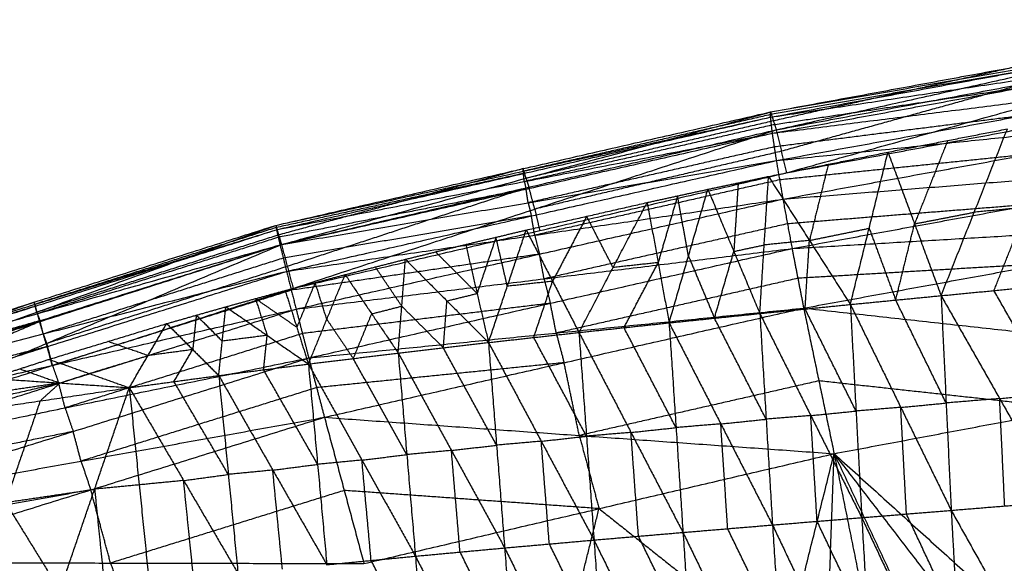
# Model space of a CAD drawing. Header units: millimetres. Extents: x -106 to 110, y -96 to 120.
# Tile 426 of 656: x -30.02 to -20.27, y 112.53 to 117.91. Entities that reach past the tile are written whole.
import ezdxf

# ---------------------------------------------------------------- set-up
doc = ezdxf.new("R2010")
doc.units = ezdxf.units.MM
doc.header["$MEASUREMENT"] = 0
doc.layers.add('Default', color=7, linetype='Continuous', true_color=0x000000)

msp = doc.modelspace()

# ---------------------------------------------------------------- linework, layer by layer
at = {"layer": 'Default'}
for points in [[(-22.5862, 116.9939, 11.6119), (-20.1116, 117.4506, 11.6521), (-17.6369, 117.9072, 11.6923)], [(-22.5294, 116.8176, 10.9329), (-20.0832, 117.3624, 11.3126), (-17.6369, 117.9072, 11.6923)], [(-22.5891, 116.9419, 12.0242), (-20.1186, 117.3957, 12.0546), (-17.648, 117.8495, 12.0849)], [(-22.5862, 116.9939, 11.6119), (-20.1171, 117.4217, 11.8484), (-17.648, 117.8495, 12.0849)], [(-22.5891, 116.9419, 12.0242), (-20.1169, 117.3128, 12.2615), (-17.6447, 117.6836, 12.4988)], [(-22.571, 116.7829, 12.4591), (-20.1079, 117.2333, 12.4789), (-17.6447, 117.6836, 12.4988)], [(-22.5294, 116.8176, 10.9329), (-20.0554, 117.2777, 10.9893), (-17.5813, 117.7378, 11.0458)], [(-22.4303, 116.3916, 10.4628), (-20.0058, 117.0647, 10.7543), (-17.5813, 117.7378, 11.0458)], [(-20.1186, 117.3957, 12.0546), (-21.3531, 117.1818, 11.9363), (-22.5877, 116.9679, 11.8181)], [(-22.571, 116.7829, 12.4591), (-20.0979, 117.0946, 12.6829), (-17.6247, 117.4064, 12.9066)], [(-20.1116, 117.4506, 11.6521), (-21.3347, 117.1782, 11.4622), (-22.5578, 116.9058, 11.2724)], [(-22.53, 116.5126, 12.888), (-20.0773, 116.9595, 12.8973), (-17.6247, 117.4064, 12.9066)], [(-20.0554, 117.2777, 10.9893), (-21.2676, 116.9412, 10.8436), (-22.4799, 116.6046, 10.6978)], [(-22.4303, 116.3916, 10.4628), (-19.9651, 116.8522, 10.5306), (-17.5, 117.3128, 10.5984)], [(-20.1079, 117.2333, 12.4789), (-21.344, 117.0478, 12.3603), (-22.5801, 116.8624, 12.2417)], [(-27.4842, 115.8717, 11.5157), (-25.0352, 116.4328, 11.5638), (-22.5862, 116.9939, 11.6119)], [(-27.4286, 115.6822, 10.8064), (-25.0074, 116.338, 11.2092), (-22.5862, 116.9939, 11.6119)], [(-22.5891, 116.9419, 12.0242), (-22.5877, 116.9679, 11.8181), (-22.5862, 116.9939, 11.6119)], [(-22.5862, 116.9939, 11.6119), (-22.5578, 116.9058, 11.2724), (-22.5294, 116.8176, 10.9329)], [(-22.53, 116.5126, 12.888), (-20.0581, 116.7657, 13.0829), (-17.5863, 117.0187, 13.2777)], [(-22.4645, 116.1312, 13.2789), (-20.0254, 116.5749, 13.2783), (-17.5863, 117.0187, 13.2777)], [(-27.4842, 115.8717, 11.5157), (-25.0366, 116.4068, 11.77), (-22.5891, 116.9419, 12.0242)], [(-27.4772, 115.8282, 11.9484), (-25.0331, 116.3851, 11.9863), (-22.5891, 116.9419, 12.0242)], [(-22.5877, 116.9679, 11.8181), (-23.8122, 116.6874, 11.794), (-25.0366, 116.4068, 11.77)], [(-22.5578, 116.9058, 11.2724), (-23.7826, 116.6219, 11.2408), (-25.0074, 116.338, 11.2092)], [(-22.5891, 116.9419, 12.0242), (-22.5801, 116.8624, 12.2417), (-22.571, 116.7829, 12.4591)], [(-20.0773, 116.9595, 12.8973), (-21.3139, 116.8036, 12.7855), (-22.5505, 116.6478, 12.6736)], [(-27.4772, 115.8282, 11.9484), (-25.0241, 116.3055, 12.2038), (-22.571, 116.7829, 12.4591)], [(-27.4426, 115.6781, 12.4059), (-25.0068, 116.2305, 12.4325), (-22.571, 116.7829, 12.4591)], [(-27.4286, 115.6822, 10.8064), (-24.979, 116.2499, 10.8696), (-22.5294, 116.8176, 10.9329)], [(-27.3131, 115.2476, 10.3195), (-24.9212, 116.0326, 10.6262), (-22.5294, 116.8176, 10.9329)], [(-22.5801, 116.8624, 12.2417), (-23.8021, 116.584, 12.2227), (-25.0241, 116.3055, 12.2038)], [(-22.571, 116.7829, 12.4591), (-22.5505, 116.6478, 12.6736), (-22.53, 116.5126, 12.888)], [(-22.5294, 116.8176, 10.9329), (-22.4799, 116.6046, 10.6978), (-22.4303, 116.3916, 10.4628)], [(-21.4241, 116.5966, 10.4932), (-20.8329, 116.7116, 10.5101), (-20.2416, 116.8265, 10.5269)], [(-20.8982, 115.1761, 9.1457), (-20.5699, 116.0013, 9.8363), (-20.2416, 116.8265, 10.5269)], [(-20.8329, 116.7116, 10.5101), (-20.997, 116.299, 10.1648), (-21.1611, 115.8864, 9.8194)], [(-22.5505, 116.6478, 12.6736), (-23.7684, 116.3716, 12.6603), (-24.9863, 116.0954, 12.647)], [(-22.4799, 116.6046, 10.6978), (-23.7006, 116.3186, 10.662), (-24.9212, 116.0326, 10.6262)], [(-22.6063, 116.3557, 10.4561), (-22.0152, 116.4762, 10.4747), (-21.4241, 116.5966, 10.4932)], [(-21.7966, 115.0887, 9.207), (-21.6103, 115.8427, 9.8501), (-21.4241, 116.5966, 10.4932)], [(-21.4241, 116.5966, 10.4932), (-21.1611, 115.8864, 9.8194), (-20.8982, 115.1761, 9.1457)], [(-27.4426, 115.6781, 12.4059), (-24.9863, 116.0954, 12.647), (-22.53, 116.5126, 12.888)], [(-27.3784, 115.4165, 12.8582), (-24.9542, 115.9646, 12.8731), (-22.53, 116.5126, 12.888)], [(-22.53, 116.5126, 12.888), (-22.4972, 116.3219, 13.0834), (-22.4645, 116.1312, 13.2789)], [(-20.0254, 116.5749, 13.2783), (-21.2613, 116.4484, 13.1809), (-22.4972, 116.3219, 13.0834)], [(-22.4645, 116.1312, 13.2789), (-19.9964, 116.3282, 13.4298), (-17.5283, 116.5252, 13.5807)], [(-22.374, 115.6422, 13.599), (-19.9512, 116.0837, 13.5899), (-17.5283, 116.5252, 13.5807)], [(-25.0352, 116.4328, 11.5638), (-26.2458, 116.1049, 11.3624), (-27.4564, 115.7769, 11.1611)], [(-27.3131, 115.2476, 10.3195), (-24.8717, 115.8196, 10.3911), (-22.4303, 116.3916, 10.4628)], [(-25.0366, 116.4068, 11.77), (-25.0359, 116.4198, 11.6669), (-25.0352, 116.4328, 11.5638)], [(-25.0366, 116.4068, 11.77), (-25.0349, 116.3959, 11.8781), (-25.0331, 116.3851, 11.9863)], [(-25.0074, 116.338, 11.2092), (-25.0213, 116.3854, 11.3865), (-25.0352, 116.4328, 11.5638)], [(-22.0152, 116.4762, 10.4747), (-22.1083, 116.0992, 10.1531), (-22.2014, 115.7222, 9.8315)], [(-25.0331, 116.3851, 11.9863), (-26.2569, 116.1175, 11.8592), (-27.4807, 115.8499, 11.7321)], [(-25.0241, 116.3055, 12.2038), (-25.0286, 116.3453, 12.095), (-25.0331, 116.3851, 11.9863)], [(-25.0241, 116.3055, 12.2038), (-25.0155, 116.268, 12.3181), (-25.0068, 116.2305, 12.4325)], [(-25.0074, 116.338, 11.2092), (-24.9932, 116.294, 11.0394), (-24.979, 116.2499, 10.8696)], [(-22.4972, 116.3219, 13.0834), (-23.7093, 116.0479, 13.076), (-24.9215, 115.7739, 13.0686)], [(-23.2073, 116.2284, 10.4366), (-22.9068, 116.2921, 10.4464), (-22.6063, 116.3557, 10.4561)], [(-22.6928, 114.9992, 9.269), (-22.6495, 115.6775, 9.8626), (-22.6063, 116.3557, 10.4561)], [(-22.6063, 116.3557, 10.4561), (-22.2014, 115.7222, 9.8315), (-21.7966, 115.0887, 9.207)], [(-25.0068, 116.2305, 12.4325), (-26.2333, 115.9918, 12.3048), (-27.4599, 115.7531, 12.1771)], [(-24.979, 116.2499, 10.8696), (-26.1749, 115.8574, 10.7163), (-27.3708, 115.4649, 10.563)], [(-24.9863, 116.0954, 12.647), (-24.9965, 116.1629, 12.5397), (-25.0068, 116.2305, 12.4325)], [(-24.9212, 116.0326, 10.6262), (-24.9501, 116.1413, 10.7479), (-24.979, 116.2499, 10.8696)], [(-23.8079, 116.0977, 10.417), (-23.5076, 116.1631, 10.4268), (-23.2073, 116.2284, 10.4366)], [(-23.5909, 114.9068, 9.3337), (-23.3991, 115.5676, 9.8852), (-23.2073, 116.2284, 10.4366)], [(-23.2073, 116.2284, 10.4366), (-22.9501, 115.6138, 9.8528), (-22.6928, 114.9992, 9.269)], [(-22.9068, 116.2921, 10.4464), (-22.9284, 115.953, 10.1496), (-22.9501, 115.6138, 9.8528)], [(-27.3784, 115.4165, 12.8582), (-24.9215, 115.7739, 13.0686), (-22.4645, 116.1312, 13.2789)], [(-27.2837, 115.0426, 13.2717), (-24.8741, 115.5869, 13.2753), (-22.4645, 116.1312, 13.2789)], [(-23.5076, 116.1631, 10.4268), (-23.6035, 115.8327, 10.1511), (-23.6994, 115.5023, 9.8753)], [(-23.3991, 115.5676, 9.8852), (-23.4533, 115.8653, 10.156), (-23.5076, 116.1631, 10.4268)], [(-22.4645, 116.1312, 13.2789), (-22.4193, 115.8867, 13.4389), (-22.374, 115.6422, 13.599)], [(-25.0059, 115.8252, 10.3788), (-24.4069, 115.9614, 10.3979), (-23.8079, 116.0977, 10.417)], [(-24.9863, 116.0954, 12.647), (-24.9702, 116.03, 12.7601), (-24.9542, 115.9646, 12.8731)], [(-24.9212, 116.0326, 10.6262), (-24.8965, 115.9261, 10.5087), (-24.8717, 115.8196, 10.3911)], [(-24.4834, 114.8116, 9.402), (-24.1456, 115.4547, 9.9095), (-23.8079, 116.0977, 10.417)], [(-23.8079, 116.0977, 10.417), (-23.6994, 115.5023, 9.8753), (-23.5909, 114.9068, 9.3337)], [(-19.9512, 116.0837, 13.5899), (-21.1852, 115.9852, 13.5144), (-22.4193, 115.8867, 13.4389)], [(-20.0464, 116.0515, 9.8005), (-20.3081, 116.0264, 9.8184), (-20.5699, 116.0013, 9.8363)], [(-20.3746, 115.2263, 9.1099), (-20.2105, 115.6389, 9.4552), (-20.0464, 116.0515, 9.8005)], [(-24.9542, 115.9646, 12.8731), (-26.1823, 115.756, 12.7526), (-27.4105, 115.5473, 12.6321)], [(-24.9215, 115.7739, 13.0686), (-24.9378, 115.8692, 12.9708), (-24.9542, 115.9646, 12.8731)], [(-24.4069, 115.9614, 10.3979), (-24.5758, 115.6399, 10.1442), (-24.7446, 115.3184, 9.8904)], [(-24.1456, 115.4547, 9.9095), (-24.2763, 115.7081, 10.1537), (-24.4069, 115.9614, 10.3979)], [(-22.374, 115.6422, 13.599), (-19.9121, 115.788, 13.693), (-17.4501, 115.9338, 13.787)], [(-22.2586, 115.0526, 13.8183), (-19.8544, 115.4932, 13.8026), (-17.4501, 115.9338, 13.787)], [(-21.1611, 115.8864, 9.8194), (-20.8655, 115.9439, 9.8279), (-20.5699, 116.0013, 9.8363)], [(-32.2682, 114.3515, 11.5738), (-29.8762, 115.1116, 11.5447), (-27.4842, 115.8717, 11.5157)], [(-32.2682, 114.3515, 11.5738), (-29.8727, 115.0898, 11.7611), (-27.4772, 115.8282, 11.9484)], [(-32.2492, 114.3164, 11.9998), (-29.8632, 115.0723, 11.9741), (-27.4772, 115.8282, 11.9484)], [(-32.2177, 114.1537, 10.8753), (-29.851, 115.0127, 11.1955), (-27.4842, 115.8717, 11.5157)], [(-27.4807, 115.8499, 11.7321), (-28.6767, 115.4699, 11.7466), (-29.8727, 115.0898, 11.7611)], [(-27.4842, 115.8717, 11.5157), (-27.4807, 115.8499, 11.7321), (-27.4772, 115.8282, 11.9484)], [(-27.4842, 115.8717, 11.5157), (-27.4564, 115.7769, 11.1611), (-27.4286, 115.6822, 10.8064)], [(-27.4772, 115.8282, 11.9484), (-27.4599, 115.7531, 12.1771), (-27.4426, 115.6781, 12.4059)], [(-25.6046, 115.6826, 10.3609), (-25.3052, 115.7539, 10.3699), (-25.0059, 115.8252, 10.3788)], [(-25.3791, 114.7123, 9.4761), (-25.1925, 115.2687, 9.9275), (-25.0059, 115.8252, 10.3788)], [(-25.0059, 115.8252, 10.3788), (-24.7446, 115.3184, 9.8904), (-24.4834, 114.8116, 9.402)], [(-22.4193, 115.8867, 13.4389), (-23.6241, 115.6145, 13.4371), (-24.8288, 115.3424, 13.4353)], [(-22.2014, 115.7222, 9.8315), (-21.9059, 115.7825, 9.8408), (-21.6103, 115.8427, 9.8501)], [(-21.6103, 115.8427, 9.8501), (-21.4789, 115.4876, 9.5132), (-21.3474, 115.1324, 9.1763)], [(-21.3474, 115.1324, 9.1763), (-21.2543, 115.5094, 9.4979), (-21.1611, 115.8864, 9.8194)], [(-27.4564, 115.7769, 11.1611), (-28.6537, 115.3948, 11.1783), (-29.851, 115.0127, 11.1955)], [(-27.4599, 115.7531, 12.1771), (-28.6529, 115.3752, 12.19), (-29.8459, 114.9973, 12.2029)], [(-25.3052, 115.7539, 10.3699), (-25.3985, 115.4757, 10.1442), (-25.4918, 115.1974, 9.9185)], [(-25.1925, 115.2687, 9.9275), (-25.2489, 115.5113, 10.1487), (-25.3052, 115.7539, 10.3699)], [(-24.9215, 115.7739, 13.0686), (-24.8978, 115.6804, 13.1719), (-24.8741, 115.5869, 13.2753)], [(-22.2014, 115.7222, 9.8315), (-22.4255, 115.6999, 9.8471), (-22.6495, 115.6775, 9.8626)], [(-22.2447, 115.044, 9.238), (-22.2231, 115.3831, 9.5348), (-22.2014, 115.7222, 9.8315)], [(-32.2492, 114.3164, 11.9998), (-29.8459, 114.9973, 12.2029), (-27.4426, 115.6781, 12.4059)], [(-32.2177, 114.1537, 10.8753), (-29.8231, 114.9179, 10.8409), (-27.4286, 115.6822, 10.8064)], [(-32.1963, 114.1776, 12.4501), (-29.8194, 114.9279, 12.428), (-27.4426, 115.6781, 12.4059)], [(-32.0882, 113.7201, 10.3965), (-29.7584, 114.7011, 10.6014), (-27.4286, 115.6822, 10.8064)], [(-27.4426, 115.6781, 12.4059), (-27.4105, 115.5473, 12.6321), (-27.3784, 115.4165, 12.8582)], [(-27.4286, 115.6822, 10.8064), (-27.3708, 115.4649, 10.563), (-27.3131, 115.2476, 10.3195)], [(-27.2837, 115.0426, 13.2717), (-24.8288, 115.3424, 13.4353), (-22.374, 115.6422, 13.599)], [(-27.1583, 114.559, 13.6118), (-24.7662, 115.1006, 13.6054), (-22.374, 115.6422, 13.599)], [(-26.2017, 115.5356, 10.3443), (-25.9031, 115.6091, 10.3526), (-25.6046, 115.6826, 10.3609)], [(-25.6046, 115.6826, 10.3609), (-25.4918, 115.1974, 9.9185), (-25.3791, 114.7123, 9.4761)], [(-23.1419, 114.953, 9.3014), (-23.046, 115.2834, 9.5771), (-22.9501, 115.6138, 9.8528)], [(-22.9501, 115.6138, 9.8528), (-22.7998, 115.6457, 9.8577), (-22.6495, 115.6775, 9.8626)], [(-22.374, 115.6422, 13.599), (-22.3163, 115.3474, 13.7086), (-22.2586, 115.0526, 13.8183)], [(-27.4105, 115.5473, 12.6321), (-28.5989, 115.1722, 12.6431), (-29.7873, 114.7971, 12.6542)], [(-24.8741, 115.5869, 13.2753), (-26.1026, 115.4082, 13.1701), (-27.331, 115.2296, 13.065)], [(-26.7978, 115.3838, 10.3296), (-26.4998, 115.4597, 10.337), (-26.2017, 115.5356, 10.3443)], [(-26.2731, 114.6081, 9.5569), (-26.2374, 115.0718, 9.9506), (-26.2017, 115.5356, 10.3443)], [(-26.2017, 115.5356, 10.3443), (-25.7904, 115.124, 9.9102), (-25.3791, 114.7123, 9.4761)], [(-25.4918, 115.1974, 9.9185), (-25.6975, 115.4033, 10.1355), (-25.9031, 115.6091, 10.3526)], [(-24.8288, 115.3424, 13.4353), (-24.8515, 115.4646, 13.3553), (-24.8741, 115.5869, 13.2753)], [(-23.3991, 115.5676, 9.8852), (-23.2705, 115.2603, 9.5933), (-23.1419, 114.953, 9.3014)], [(-27.3708, 115.4649, 10.563), (-28.5646, 115.083, 10.5822), (-29.7584, 114.7011, 10.6014)], [(-26.2374, 115.0718, 9.9506), (-26.3686, 115.2658, 10.1438), (-26.4998, 115.4597, 10.337)], [(-23.6994, 115.5023, 9.8753), (-23.9225, 115.4785, 9.8924), (-24.1456, 115.4547, 9.9095)], [(-24.0371, 114.8592, 9.3678), (-23.8683, 115.1807, 9.6216), (-23.6994, 115.5023, 9.8753)], [(-19.8544, 115.4932, 13.8026), (-21.0853, 115.4203, 13.7556), (-22.3163, 115.3474, 13.7086)], [(-32.1963, 114.1776, 12.4501), (-29.7873, 114.7971, 12.6542), (-27.3784, 115.4165, 12.8582)], [(-32.1076, 113.9297, 12.8949), (-29.743, 114.6731, 12.8766), (-27.3784, 115.4165, 12.8582)], [(-27.3923, 115.2268, 10.3173), (-27.095, 115.3053, 10.3235), (-26.7978, 115.3838, 10.3296)], [(-27.3784, 115.4165, 12.8582), (-27.331, 115.2296, 13.065), (-27.2837, 115.0426, 13.2717)], [(-27.1618, 114.4993, 9.6464), (-26.9798, 114.9416, 9.988), (-26.7978, 115.3838, 10.3296)], [(-26.7978, 115.3838, 10.3296), (-26.5355, 114.9959, 9.9432), (-26.2731, 114.6081, 9.5569)], [(-24.8288, 115.3424, 13.4353), (-24.7975, 115.2215, 13.5204), (-24.7662, 115.1006, 13.6054)], [(-22.3163, 115.3474, 13.7086), (-23.5124, 115.0766, 13.7118), (-24.7085, 114.8058, 13.715)], [(-32.0882, 113.7201, 10.3965), (-29.7006, 114.4839, 10.358), (-27.3131, 115.2476, 10.3195)], [(-27.331, 115.2296, 13.065), (-28.5133, 114.8579, 13.0741), (-29.6956, 114.4861, 13.0833)], [(-27.9792, 115.0659, 10.3083), (-27.6858, 115.1463, 10.3128), (-27.3923, 115.2268, 10.3173)], [(-27.3923, 115.2268, 10.3173), (-27.277, 114.8631, 9.9819), (-27.1618, 114.4993, 9.6464)], [(-27.095, 115.3053, 10.3235), (-27.186, 115.0842, 10.1527), (-27.277, 114.8631, 9.9819)], [(-26.9798, 114.9416, 9.988), (-27.0374, 115.1234, 10.1557), (-27.095, 115.3053, 10.3235)], [(-24.7446, 115.3184, 9.8904), (-24.9686, 115.2936, 9.9089), (-25.1925, 115.2687, 9.9275)], [(-24.9313, 114.762, 9.439), (-24.838, 115.0402, 9.6647), (-24.7446, 115.3184, 9.8904)], [(-20.8982, 115.1761, 9.1457), (-20.3746, 115.2263, 9.1099), (-19.8511, 115.2764, 9.0742)], [(-19.7948, 114.2071, 8.3812), (-20.0847, 114.7167, 8.7456), (-20.3746, 115.2263, 9.1099)], [(-27.6858, 115.1463, 10.3128), (-27.6281, 114.9645, 10.1451), (-27.5705, 114.7826, 9.9774)], [(-27.277, 114.8631, 9.9819), (-27.4814, 115.0047, 10.1474), (-27.6858, 115.1463, 10.3128)], [(-25.7904, 115.124, 9.9102), (-25.6411, 115.1607, 9.9144), (-25.4918, 115.1974, 9.9185)], [(-21.7966, 115.0887, 9.207), (-21.3474, 115.1324, 9.1763), (-20.8982, 115.1761, 9.1457)], [(-20.8482, 114.1135, 8.4563), (-21.0978, 114.623, 8.8163), (-21.3474, 115.1324, 9.1763)], [(-20.8982, 115.1761, 9.1457), (-20.8482, 114.1135, 8.4563), (-20.7982, 113.0509, 7.7669)], [(-20.8982, 115.1761, 9.1457), (-20.3183, 114.157, 8.417), (-19.7384, 113.1379, 7.6883)], [(-29.8632, 115.0723, 11.9741), (-31.061, 114.7031, 11.8805), (-32.2587, 114.334, 11.7868)], [(-29.8762, 115.1116, 11.5447), (-31.0596, 114.6821, 11.3846), (-32.243, 114.2526, 11.2245)], [(-32.1076, 113.9297, 12.8949), (-29.6956, 114.4861, 13.0833), (-27.2837, 115.0426, 13.2717)], [(-31.983, 113.5713, 13.3008), (-29.6333, 114.3069, 13.2863), (-27.2837, 115.0426, 13.2717)], [(-29.851, 115.0127, 11.1955), (-29.8636, 115.0622, 11.3701), (-29.8762, 115.1116, 11.5447)], [(-29.8727, 115.0898, 11.7611), (-29.8744, 115.1007, 11.6529), (-29.8762, 115.1116, 11.5447)], [(-29.8727, 115.0898, 11.7611), (-29.8679, 115.0811, 11.8676), (-29.8632, 115.0723, 11.9741)], [(-29.8459, 114.9973, 12.2029), (-29.8546, 115.0348, 12.0885), (-29.8632, 115.0723, 11.9741)], [(-28.5644, 114.899, 10.3029), (-28.2718, 114.9824, 10.3056), (-27.9792, 115.0659, 10.3083)], [(-28.0497, 114.3852, 9.7477), (-28.0145, 114.7255, 10.028), (-27.9792, 115.0659, 10.3083)], [(-27.9792, 115.0659, 10.3083), (-27.5705, 114.7826, 9.9774), (-27.1618, 114.4993, 9.6464)], [(-27.2837, 115.0426, 13.2717), (-27.221, 114.8008, 13.4417), (-27.1583, 114.559, 13.6118)], [(-24.7662, 115.1006, 13.6054), (-25.9936, 114.9507, 13.5236), (-27.221, 114.8008, 13.4417)], [(-27.1583, 114.559, 13.6118), (-24.7085, 114.8058, 13.715), (-22.2586, 115.0526, 13.8183)], [(-27.0032, 113.9718, 13.847), (-24.6309, 114.5122, 13.8326), (-22.2586, 115.0526, 13.8183)], [(-26.5355, 114.9959, 9.9432), (-26.3864, 115.0339, 9.9469), (-26.2374, 115.0718, 9.9506)], [(-26.2374, 115.0718, 9.9506), (-26.0318, 114.866, 9.7335), (-25.8261, 114.6602, 9.5165)], [(-25.8261, 114.6602, 9.5165), (-25.8083, 114.8921, 9.7133), (-25.7904, 115.124, 9.9102)], [(-24.7085, 114.8058, 13.715), (-24.7373, 114.9532, 13.6602), (-24.7662, 115.1006, 13.6054)], [(-22.6928, 114.9992, 9.269), (-22.2447, 115.044, 9.238), (-21.7966, 115.0887, 9.207)], [(-22.2586, 115.0526, 13.8183), (-22.1079, 114.3323, 13.8418), (-21.9571, 113.6119, 13.8653)], [(-22.2586, 115.0526, 13.8183), (-19.7461, 114.7766, 13.821), (-17.2337, 114.5007, 13.8237)], [(-21.7402, 114.0338, 8.5199), (-21.9924, 114.5389, 8.8789), (-22.2447, 115.044, 9.238)], [(-21.7966, 115.0887, 9.207), (-21.7402, 114.0338, 8.5199), (-21.6837, 112.9789, 7.8329)], [(-21.7966, 115.0887, 9.207), (-21.2974, 114.0698, 8.4869), (-20.7982, 113.0509, 7.7669)], [(-29.851, 115.0127, 11.1955), (-29.8371, 114.9653, 11.0182), (-29.8231, 114.9179, 10.8409)], [(-29.8459, 114.9973, 12.2029), (-29.8327, 114.9626, 12.3154), (-29.8194, 114.9279, 12.428)], [(-28.2718, 114.9824, 10.3056), (-28.2894, 114.8123, 10.1654), (-28.307, 114.6421, 10.0253)], [(-28.0145, 114.7255, 10.028), (-28.1431, 114.854, 10.1668), (-28.2718, 114.9824, 10.3056)], [(-26.9798, 114.9416, 9.988), (-26.8487, 114.7476, 9.7948), (-26.7175, 114.5537, 9.6017)], [(-26.7175, 114.5537, 9.6017), (-26.6265, 114.7748, 9.7724), (-26.5355, 114.9959, 9.9432)], [(-23.5909, 114.9068, 9.3337), (-23.1419, 114.953, 9.3014), (-22.6928, 114.9992, 9.269)], [(-22.6302, 113.9528, 8.5845), (-22.886, 114.4529, 8.9429), (-23.1419, 114.953, 9.3014)], [(-22.6928, 114.9992, 9.269), (-22.6302, 113.9528, 8.5845), (-22.5676, 112.9064, 7.8999)], [(-22.6928, 114.9992, 9.269), (-22.1883, 113.9891, 8.5509), (-21.6837, 112.9789, 7.8329)], [(-29.8194, 114.9279, 12.428), (-31.0211, 114.5875, 12.3265), (-32.2227, 114.247, 12.225)], [(-29.8231, 114.9179, 10.8409), (-30.9881, 114.4274, 10.7384), (-32.153, 113.9369, 10.6359)], [(-29.7584, 114.7011, 10.6014), (-29.7908, 114.8095, 10.7212), (-29.8231, 114.9179, 10.8409)], [(-29.7873, 114.7971, 12.6542), (-29.8034, 114.8625, 12.5411), (-29.8194, 114.9279, 12.428)], [(-29.7296, 114.5455, 10.3056), (-29.147, 114.7223, 10.3043), (-28.5644, 114.899, 10.3029)], [(-28.9354, 114.2651, 9.8629), (-28.7499, 114.5821, 10.0829), (-28.5644, 114.899, 10.3029)], [(-28.5644, 114.899, 10.3029), (-28.307, 114.6421, 10.0253), (-28.0497, 114.3852, 9.7477)], [(-24.4834, 114.8116, 9.402), (-24.0371, 114.8592, 9.3678), (-23.5909, 114.9068, 9.3337)], [(-23.5222, 113.8697, 8.6519), (-23.7797, 114.3645, 9.0098), (-24.0371, 114.8592, 9.3678)], [(-23.5909, 114.9068, 9.3337), (-23.5222, 113.8697, 8.6519), (-23.4536, 112.8326, 7.97)], [(-23.5909, 114.9068, 9.3337), (-23.0792, 113.9066, 8.6168), (-22.5676, 112.9064, 7.8999)], [(-29.7873, 114.7971, 12.6542), (-29.7652, 114.7351, 12.7654), (-29.743, 114.6731, 12.8766)], [(-27.221, 114.8008, 13.4417), (-28.3958, 114.433, 13.449), (-29.5707, 114.0651, 13.4563)], [(-27.5705, 114.7826, 9.9774), (-27.7925, 114.7541, 10.0027), (-28.0145, 114.7255, 10.028)], [(-27.6058, 114.4423, 9.6971), (-27.5882, 114.6124, 9.8372), (-27.5705, 114.7826, 9.9774)], [(-25.3791, 114.7123, 9.4761), (-24.9313, 114.762, 9.439), (-24.4834, 114.8116, 9.402)], [(-24.4089, 113.7845, 8.7231), (-24.6701, 114.2732, 9.0811), (-24.9313, 114.762, 9.439)], [(-24.7085, 114.8058, 13.715), (-24.6697, 114.659, 13.7738), (-24.6309, 114.5122, 13.8326)], [(-24.4834, 114.8116, 9.402), (-24.4089, 113.7845, 8.7231), (-24.3344, 112.7573, 8.0442)], [(-24.4834, 114.8116, 9.402), (-23.9685, 113.8221, 8.686), (-23.4536, 112.8326, 7.97)], [(-29.743, 114.6731, 12.8766), (-30.9475, 114.3634, 12.7746), (-32.1519, 114.0537, 12.6725)], [(-29.7584, 114.7011, 10.6014), (-29.7295, 114.5925, 10.4797), (-29.7006, 114.4839, 10.358)], [(-29.6956, 114.4861, 13.0833), (-29.7193, 114.5796, 12.98), (-29.743, 114.6731, 12.8766)], [(-28.7499, 114.5821, 10.0829), (-28.9484, 114.6522, 10.1936), (-29.147, 114.7223, 10.3043)], [(-28.307, 114.6421, 10.0253), (-28.5285, 114.6121, 10.0541), (-28.7499, 114.5821, 10.0829)], [(-28.4926, 114.3252, 9.8053), (-28.3998, 114.4836, 9.9153), (-28.307, 114.6421, 10.0253)], [(-26.2731, 114.6081, 9.5569), (-25.8261, 114.6602, 9.5165), (-25.3791, 114.7123, 9.4761)], [(-25.299, 113.6958, 8.8004), (-25.5626, 114.178, 9.1585), (-25.8261, 114.6602, 9.5165)], [(-25.3791, 114.7123, 9.4761), (-25.299, 113.6958, 8.8004), (-25.2189, 112.6793, 8.1248)], [(-25.3791, 114.7123, 9.4761), (-24.8567, 113.7348, 8.7601), (-24.3344, 112.7573, 8.0442)], [(-31.983, 113.5713, 13.3008), (-29.5707, 114.0651, 13.4563), (-27.1583, 114.559, 13.6118)], [(-31.8232, 113.1045, 13.6338), (-29.4908, 113.8318, 13.6228), (-27.1583, 114.559, 13.6118)], [(-30.3088, 114.3578, 10.3157), (-30.0192, 114.4517, 10.3107), (-29.7296, 114.5455, 10.3056)], [(-29.7296, 114.5455, 10.3056), (-29.3325, 114.4053, 10.0843), (-28.9354, 114.2651, 9.8629)], [(-29.3325, 114.4053, 10.0843), (-29.0412, 114.4937, 10.0836), (-28.7499, 114.5821, 10.0829)], [(-27.1618, 114.4993, 9.6464), (-26.7175, 114.5537, 9.6017), (-26.2731, 114.6081, 9.5569)], [(-27.1583, 114.559, 13.6118), (-27.0808, 114.2654, 13.7294), (-27.0032, 113.9718, 13.847)], [(-26.1877, 113.6027, 8.8848), (-26.4526, 114.0782, 9.2432), (-26.7175, 114.5537, 9.6017)], [(-26.2731, 114.6081, 9.5569), (-26.1877, 113.6027, 8.8848), (-26.1023, 112.5974, 8.2127)], [(-26.2731, 114.6081, 9.5569), (-25.746, 113.6437, 8.8408), (-25.2189, 112.6793, 8.1248)], [(-30.0192, 114.4517, 10.3107), (-29.8207, 114.3816, 10.2), (-29.6221, 114.3115, 10.0893)], [(-29.6956, 114.4861, 13.0833), (-29.6645, 114.3965, 13.1848), (-29.6333, 114.3069, 13.2863)], [(-28.0497, 114.3852, 9.7477), (-27.6058, 114.4423, 9.6971), (-27.1618, 114.4993, 9.6464)], [(-27.0707, 113.5062, 8.9785), (-27.3382, 113.9743, 9.3378), (-27.6058, 114.4423, 9.6971)], [(-27.1618, 114.4993, 9.6464), (-27.0707, 113.5062, 8.9785), (-26.9796, 112.5131, 8.3106)], [(-27.1618, 114.4993, 9.6464), (-26.6321, 113.5484, 8.9296), (-26.1023, 112.5974, 8.2127)], [(-24.6309, 114.5122, 13.8326), (-25.8559, 114.3888, 13.781), (-27.0808, 114.2654, 13.7294)], [(-24.4802, 113.7919, 13.8561), (-24.5556, 114.152, 13.8444), (-24.6309, 114.5122, 13.8326)], [(-21.9571, 113.6119, 13.8653), (-19.5954, 114.0563, 13.8445), (-17.2337, 114.5007, 13.8237)], [(-30.3088, 114.3578, 10.3157), (-29.6221, 114.3115, 10.0893), (-28.9354, 114.2651, 9.8629)], [(-29.6221, 114.3115, 10.0893), (-29.4773, 114.3584, 10.0868), (-29.3325, 114.4053, 10.0843)], [(-28.9354, 114.2651, 9.8629), (-28.4926, 114.3252, 9.8053), (-28.0497, 114.3852, 9.7477)], [(-28.0497, 114.3852, 9.7477), (-27.9545, 113.4061, 9.0855), (-27.8593, 112.427, 8.4232)], [(-28.0497, 114.3852, 9.7477), (-27.5147, 113.4492, 9.0292), (-26.9796, 112.5131, 8.3106)], [(-29.6333, 114.3069, 13.2863), (-30.8393, 114.0287, 13.1921), (-32.0453, 113.7505, 13.0979)], [(-30.7004, 114.003, 10.1463), (-29.8179, 114.1341, 10.0046), (-28.9354, 114.2651, 9.8629)], [(-29.6221, 114.3115, 10.0893), (-30.0634, 114.2459, 10.1602), (-30.5046, 114.1804, 10.231)], [(-29.8179, 114.1341, 10.0046), (-29.72, 114.2228, 10.047), (-29.6221, 114.3115, 10.0893)], [(-29.5707, 114.0651, 13.4563), (-29.602, 114.186, 13.3713), (-29.6333, 114.3069, 13.2863)], [(-29.6222, 112.2555, 8.7073), (-29.2788, 113.2603, 9.2851), (-28.9354, 114.2651, 9.8629)], [(-27.0808, 114.2654, 13.7294), (-28.247, 113.9018, 13.7349), (-29.4132, 113.5382, 13.7404)], [(-28.9354, 114.2651, 9.8629), (-28.8372, 113.303, 9.2084), (-28.7389, 112.3408, 8.5539)], [(-28.9354, 114.2651, 9.8629), (-28.3974, 113.3461, 9.143), (-27.8593, 112.427, 8.4232)], [(-27.9545, 113.4061, 9.0855), (-28.2235, 113.8656, 9.4454), (-28.4926, 114.3252, 9.8053)], [(-22.1079, 114.3323, 13.8418), (-23.294, 114.0621, 13.8489), (-24.4802, 113.7919, 13.8561)], [(-19.5954, 114.0563, 13.8445), (-20.8516, 114.1943, 13.8431), (-22.1079, 114.3323, 13.8418)], [(-20.3183, 114.157, 8.417), (-20.5832, 114.1353, 8.4366), (-20.8482, 114.1135, 8.4563)], [(-20.3183, 114.157, 8.417), (-20.0565, 114.1821, 8.3991), (-19.7948, 114.2071, 8.3812)], [(-20.2683, 113.0944, 7.7276), (-20.2933, 113.6257, 8.0723), (-20.3183, 114.157, 8.417)], [(-29.8179, 114.1341, 10.0046), (-29.9896, 113.6317, 9.7157), (-30.1613, 113.1292, 9.4268)], [(-29.5707, 114.0651, 13.4563), (-29.5307, 113.9484, 13.5396), (-29.4908, 113.8318, 13.6228)], [(-21.2974, 114.0698, 8.4869), (-21.5188, 114.0518, 8.5034), (-21.7402, 114.0338, 8.5199)], [(-21.2974, 114.0698, 8.4869), (-21.0728, 114.0917, 8.4716), (-20.8482, 114.1135, 8.4563)], [(-21.241, 113.0149, 7.7999), (-21.2692, 113.5424, 8.1434), (-21.2974, 114.0698, 8.4869)], [(-20.2983, 112.1108, 13.1447), (-19.9469, 113.0835, 13.4946), (-19.5954, 114.0563, 13.8445)], [(-31.8232, 113.1045, 13.6338), (-29.4132, 113.5382, 13.7404), (-27.0032, 113.9718, 13.847)], [(-31.6301, 112.5348, 13.8625), (-29.3166, 113.2533, 13.8547), (-27.0032, 113.9718, 13.847)], [(-30.7004, 114.003, 10.1463), (-30.1613, 113.1292, 9.4268), (-29.6222, 112.2555, 8.7073)], [(-27.0032, 113.9718, 13.847), (-26.8074, 113.248, 13.8776), (-26.6116, 112.5241, 13.9082)], [(-27.0032, 113.9718, 13.847), (-24.4802, 113.7919, 13.8561), (-21.9571, 113.6119, 13.8653)], [(-22.1883, 113.9891, 8.5509), (-22.4093, 113.971, 8.5677), (-22.6302, 113.9528, 8.5845)], [(-22.1883, 113.9891, 8.5509), (-21.9642, 114.0115, 8.5354), (-21.7402, 114.0338, 8.5199)], [(-22.1257, 112.9427, 7.8664), (-22.157, 113.4659, 8.2087), (-22.1883, 113.9891, 8.5509)], [(-23.9685, 113.8221, 8.686), (-23.7454, 113.8459, 8.6689), (-23.5222, 113.8697, 8.6519)], [(-23.0792, 113.9066, 8.6168), (-23.3007, 113.8882, 8.6343), (-23.5222, 113.8697, 8.6519)], [(-23.0792, 113.9066, 8.6168), (-22.8547, 113.9297, 8.6006), (-22.6302, 113.9528, 8.5845)], [(-23.0106, 112.8695, 7.935), (-23.0449, 113.3881, 8.2759), (-23.0792, 113.9066, 8.6168)], [(-29.4908, 113.8318, 13.6228), (-30.697, 113.5848, 13.5451), (-31.9031, 113.3379, 13.4673)], [(-29.4132, 113.5382, 13.7404), (-29.452, 113.685, 13.6816), (-29.4908, 113.8318, 13.6228)], [(-24.8567, 113.7348, 8.7601), (-24.6328, 113.7597, 8.7416), (-24.4089, 113.7845, 8.7231)], [(-24.4802, 113.7919, 13.8561), (-24.3823, 113.4299, 13.8714), (-24.2844, 113.068, 13.8867)], [(-23.9685, 113.8221, 8.686), (-24.1887, 113.8033, 8.7045), (-24.4089, 113.7845, 8.7231)], [(-23.894, 112.795, 8.0071), (-23.9312, 113.3085, 8.3465), (-23.9685, 113.8221, 8.686)], [(-25.746, 113.6437, 8.8408), (-25.5225, 113.6697, 8.8206), (-25.299, 113.6958, 8.8004)], [(-24.8567, 113.7348, 8.7601), (-25.0779, 113.7153, 8.7803), (-25.299, 113.6958, 8.8004)], [(-24.7766, 112.7183, 8.0845), (-24.8167, 113.2266, 8.4223), (-24.8567, 113.7348, 8.7601)], [(-26.6321, 113.5484, 8.9296), (-26.4099, 113.5756, 8.9072), (-26.1877, 113.6027, 8.8848)], [(-26.6116, 112.5241, 13.9082), (-24.2844, 113.068, 13.8867), (-21.9571, 113.6119, 13.8653)], [(-25.746, 113.6437, 8.8408), (-25.9669, 113.6232, 8.8628), (-26.1877, 113.6027, 8.8848)], [(-25.6606, 112.6384, 8.1687), (-25.7033, 113.141, 8.5048), (-25.746, 113.6437, 8.8408)], [(-22.9535, 109.6157, 12.4242), (-22.4553, 111.6138, 13.1447), (-21.9571, 113.6119, 13.8653)], [(-22.0942, 109.8296, 12.4242), (-22.0257, 111.7208, 13.1447), (-21.9571, 113.6119, 13.8653)], [(-21.9571, 113.6119, 13.8653), (-21.5951, 111.824, 13.1447), (-21.2331, 110.036, 12.4242)], [(-21.9571, 113.6119, 13.8653), (-21.1637, 111.9234, 13.1447), (-20.3703, 110.2348, 12.4242)], [(-21.9571, 113.6119, 13.8653), (-20.7314, 112.019, 13.1447), (-19.5057, 110.426, 12.4242)], [(-21.9571, 113.6119, 13.8653), (-20.2983, 112.1108, 13.1447), (-18.6395, 110.6096, 12.4242)], [(-29.4132, 113.5382, 13.7404), (-29.3649, 113.3957, 13.7976), (-29.3166, 113.2533, 13.8547)], [(-27.5147, 113.4492, 9.0292), (-27.2927, 113.4777, 9.0038), (-27.0707, 113.5062, 8.9785)], [(-26.6321, 113.5484, 8.9296), (-26.8514, 113.5273, 8.954), (-27.0707, 113.5062, 8.9785)], [(-26.541, 112.5553, 8.2616), (-26.5865, 113.0518, 8.5956), (-26.6321, 113.5484, 8.9296)], [(-28.3974, 113.3461, 9.143), (-28.1759, 113.3761, 9.1142), (-27.9545, 113.4061, 9.0855)], [(-27.5147, 113.4492, 9.0292), (-27.7346, 113.4276, 9.0573), (-27.9545, 113.4061, 9.0855)], [(-27.4195, 112.4701, 8.3669), (-27.4671, 112.9596, 8.698), (-27.5147, 113.4492, 9.0292)], [(-28.8372, 113.303, 9.2084), (-29.058, 113.2816, 9.2467), (-29.2788, 113.2603, 9.2851)], [(-28.3974, 113.3461, 9.143), (-28.6173, 113.3245, 9.1757), (-28.8372, 113.303, 9.2084)], [(-28.2991, 112.3839, 8.4885), (-28.3482, 112.865, 8.8158), (-28.3974, 113.3461, 9.143)], [(-29.3166, 113.2533, 13.8547), (-30.5216, 113.0365, 13.8014), (-31.7266, 112.8196, 13.7481)], [(-30.1613, 113.1292, 9.4268), (-29.7201, 113.1948, 9.3559), (-29.2788, 113.2603, 9.2851)], [(-29.1208, 112.5295, 13.8854), (-29.2187, 112.8914, 13.8701), (-29.3166, 113.2533, 13.8547)], [(-29.2788, 113.2603, 9.2851), (-29.2297, 112.7792, 8.9578), (-29.1806, 112.2982, 8.6306)], [(-26.8074, 113.248, 13.8776), (-27.9641, 112.8887, 13.8815), (-29.1208, 112.5295, 13.8854)], [(-24.2844, 113.068, 13.8867), (-25.5459, 113.158, 13.8822), (-26.8074, 113.248, 13.8776)], [(-20.7982, 113.0509, 7.7669), (-20.2683, 113.0944, 7.7276), (-19.7384, 113.1379, 7.6883)], [(-24.7825, 111.0699, 13.1662), (-24.5334, 112.069, 13.5265), (-24.2844, 113.068, 13.8867)], [(-24.2844, 113.068, 13.8867), (-23.3698, 112.3409, 13.5157), (-22.4553, 111.6138, 13.1447)], [(-21.6837, 112.9789, 7.8329), (-21.241, 113.0149, 7.7999), (-20.7982, 113.0509, 7.7669)], [(-20.7362, 111.9383, 7.2462), (-20.9886, 112.4766, 7.5231), (-21.241, 113.0149, 7.7999)], [(-20.7982, 113.0509, 7.7669), (-20.7362, 111.9383, 7.2462), (-20.6741, 110.8258, 6.7256)], [(-20.7982, 113.0509, 7.7669), (-20.1976, 111.9761, 7.2046), (-19.5971, 110.9013, 6.6424)], [(-23.4536, 112.8326, 7.97), (-23.0106, 112.8695, 7.935), (-22.5676, 112.9064, 7.8999)], [(-22.5676, 112.9064, 7.8999), (-22.1257, 112.9427, 7.8664), (-21.6837, 112.9789, 7.8329)], [(-22.5676, 112.9064, 7.8999), (-22.4976, 111.8068, 7.3828), (-22.4276, 110.7071, 6.8656)], [(-22.5676, 112.9064, 7.8999), (-22.0596, 111.8363, 7.3473), (-21.5515, 110.7662, 6.7947)], [(-21.6176, 111.8726, 7.3138), (-21.8717, 112.4076, 7.5901), (-22.1257, 112.9427, 7.8664)], [(-21.6837, 112.9789, 7.8329), (-21.6176, 111.8726, 7.3138), (-21.5515, 110.7662, 6.7947)], [(-21.6837, 112.9789, 7.8329), (-21.1789, 111.9023, 7.2792), (-20.6741, 110.8258, 6.7256)], [(-24.3344, 112.7573, 8.0442), (-23.894, 112.795, 8.0071), (-23.4536, 112.8326, 7.97)], [(-23.3798, 111.7401, 7.4551), (-23.6369, 112.2676, 7.7311), (-23.894, 112.795, 8.0071)], [(-23.4536, 112.8326, 7.97), (-23.3798, 111.7401, 7.4551), (-23.306, 110.6477, 6.9401)], [(-23.4536, 112.8326, 7.97), (-22.9406, 111.7698, 7.4178), (-22.4276, 110.7071, 6.8656)], [(-22.4976, 111.8068, 7.3828), (-22.7541, 112.3381, 7.6589), (-23.0106, 112.8695, 7.935)], [(-25.2189, 112.6793, 8.1248), (-24.7766, 112.7183, 8.0845), (-24.3344, 112.7573, 8.0442)], [(-24.257, 111.6726, 7.5317), (-24.5168, 112.1955, 7.8081), (-24.7766, 112.7183, 8.0845)], [(-24.3344, 112.7573, 8.0442), (-24.257, 111.6726, 7.5317), (-24.1797, 110.588, 7.0192)], [(-24.3344, 112.7573, 8.0442), (-23.8202, 111.7025, 7.4921), (-23.306, 110.6477, 6.9401)], [(-26.9796, 112.5131, 8.3106), (-26.541, 112.5553, 8.2616), (-26.1023, 112.5974, 8.2127)], [(-26.1023, 112.5974, 8.2127), (-25.6606, 112.6384, 8.1687), (-25.2189, 112.6793, 8.1248)], [(-26.1023, 112.5974, 8.2127), (-26.0182, 111.5302, 7.706), (-25.9341, 110.4629, 7.1993)], [(-26.1023, 112.5974, 8.2127), (-25.5798, 111.5621, 7.659), (-25.0573, 110.5267, 7.1054)], [(-25.1381, 111.603, 7.6151), (-25.3994, 112.1207, 7.8919), (-25.6606, 112.6384, 8.1687)], [(-25.2189, 112.6793, 8.1248), (-25.1381, 111.603, 7.6151), (-25.0573, 110.5267, 7.1054)], [(-25.2189, 112.6793, 8.1248), (-24.6993, 111.6336, 7.572), (-24.1797, 110.588, 7.0192)], [(-31.6301, 112.5348, 13.8625), (-29.1208, 112.5295, 13.8854), (-26.6116, 112.5241, 13.9082)], [(-29.1208, 112.5295, 13.8854), (-29.0021, 112.1762, 13.8982), (-28.8834, 111.8229, 13.911)], [(-26.0182, 111.5302, 7.706), (-26.2796, 112.0427, 7.9838), (-26.541, 112.5553, 8.2616)]]:
    msp.add_open_spline(points, degree=2, dxfattribs=at)

doc.saveas('drawing.dxf')
